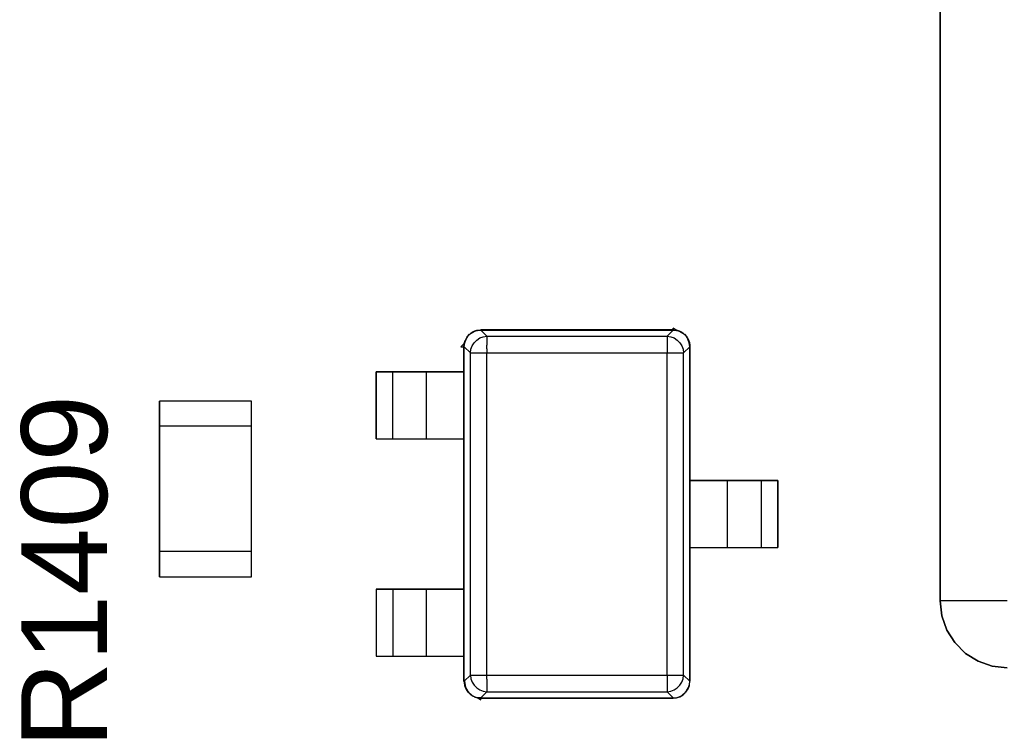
# Model space of a CAD drawing. Header units: inches. Extents: x 0 to 474, y -297 to 0.
# Tile 267 of 303: x 259.89 to 265.77, y -146.29 to -142.01. Entities that reach past the tile are written whole.
import ezdxf

# ---------------------------------------------------------------- set-up
doc = ezdxf.new("R2010")
doc.units = ezdxf.units.IN
doc.header["$MEASUREMENT"] = 0
doc.styles.add('Arial0', font='arial.ttf', dxfattribs={"height": 3.644212})

msp = doc.modelspace()

# ---------------------------------------------------------------- linework, layer by layer
at = {"color": 7, "true_color": 0xffffff}
for p, q in [((265.3898, -131.7798), (265.3898, -145.4798)), ((265.3898, -145.4798), (265.3898, -131.7798)), ((262.5868, -143.8798), (262.5698, -143.8958)), ((262.5698, -143.8958), (262.5868, -143.8798)), ((262.5798, -143.8838), (262.5998, -143.8708)), ((262.5798, -143.8838), (262.5998, -143.8708)), ((262.5798, -143.8838), (262.5998, -143.8708)), ((262.5798, -143.8838), (262.5798, -143.8838)), ((262.5798, -143.8838), (262.5798, -143.8838)), ((262.5798, -143.8838), (262.5798, -143.8838)), ((262.5868, -143.8798), (262.6068, -143.8678)), ((262.5998, -143.8708), (262.5868, -143.8798)), ((262.5998, -143.8708), (262.6188, -143.8628)), ((262.6068, -143.8678), (262.5998, -143.8708)), ((262.6188, -143.8628), (262.6068, -143.8678)), ((262.6068, -143.8678), (262.6258, -143.8628)), ((262.6218, -143.8628), (262.6188, -143.8628)), ((262.6188, -143.8628), (262.6218, -143.8628)), ((262.6218, -143.8628), (262.6448, -143.8598)), ((262.6218, -143.8628), (262.6448, -143.8598)), ((262.6258, -143.8628), (262.6218, -143.8628)), ((262.6448, -143.8608), (262.6258, -143.8628)), ((262.6258, -143.8628), (262.6448, -143.8608)), ((262.6438, -143.8598), (262.6448, -143.8608)), ((262.6438, -143.8598), (262.6448, -143.8598)), ((263.7948, -143.8598), (262.6448, -143.8598)), ((262.6448, -143.8598), (262.6448, -143.8608)), ((262.6448, -143.8598), (262.6448, -143.8598)), ((262.6448, -143.8598), (262.6448, -143.8598)), ((262.6448, -143.8598), (263.7948, -143.8598)), ((262.6448, -143.8608), (262.6818, -143.8978)), ((262.6448, -143.8608), (263.7948, -143.8608)), ((263.7578, -143.8978), (263.7948, -143.8608)), ((263.8118, -143.8598), (263.7948, -143.8488)), ((263.7948, -143.8488), (263.7948, -143.8598)), ((263.7948, -143.8598), (263.7948, -143.8488)), ((263.7948, -143.8488), (263.8118, -143.8598)), ((263.7948, -143.8608), (263.7948, -143.8598)), ((263.7948, -143.8598), (263.7948, -143.8598)), ((263.7948, -143.8598), (263.8178, -143.8628)), ((263.7948, -143.8608), (263.8138, -143.8628)), ((263.7968, -143.8598), (263.8148, -143.8618)), ((263.8148, -143.8618), (263.8118, -143.8598)), ((263.8118, -143.8598), (263.8148, -143.8618)), ((263.8138, -143.8628), (263.8328, -143.8678)), ((263.8178, -143.8628), (263.8148, -143.8618)), ((263.8148, -143.8618), (263.8158, -143.8618)), ((263.8148, -143.8618), (263.8168, -143.8618)), ((263.8208, -143.8628), (263.8178, -143.8628)), ((263.8178, -143.8628), (263.8208, -143.8628)), ((263.8328, -143.8678), (263.8208, -143.8628)), ((263.8208, -143.8628), (263.8398, -143.8708)), ((263.8268, -143.8648), (263.8328, -143.8668)), ((263.8278, -143.8658), (263.8328, -143.8678)), ((263.8328, -143.8668), (263.8338, -143.8678)), ((263.8398, -143.8708), (263.8328, -143.8678)), ((263.8328, -143.8678), (263.8528, -143.8798)), ((263.8328, -143.8678), (263.8358, -143.8688)), ((263.8338, -143.8678), (263.8368, -143.8698)), ((263.8528, -143.8798), (263.8398, -143.8708)), ((263.8398, -143.8708), (263.8598, -143.8838)), ((263.8458, -143.8748), (263.8538, -143.8788)), ((263.8468, -143.8748), (263.8538, -143.8788)), ((263.8698, -143.8958), (263.8528, -143.8798)), ((263.8528, -143.8798), (263.8698, -143.8958)), ((263.8538, -143.8788), (263.8568, -143.8818)), ((263.8538, -143.8788), (263.8568, -143.8818)), ((263.8598, -143.8838), (263.8598, -143.8838)), ((262.5448, -143.9418), (262.5258, -143.9598)), ((262.5258, -143.9598), (262.5448, -143.9418)), ((262.5468, -143.9398), (262.5448, -143.9418)), ((262.5448, -143.9418), (262.5468, -143.9398)), ((262.5458, -143.9598), (262.5488, -143.9368)), ((262.5458, -143.9438), (262.5468, -143.9398)), ((262.5518, -143.9218), (262.5468, -143.9398)), ((262.5468, -143.9398), (262.5518, -143.9218)), ((262.5468, -143.9398), (262.5518, -143.9218)), ((262.5488, -143.9368), (262.5568, -143.9148)), ((262.5518, -143.9218), (262.5528, -143.9208)), ((262.5528, -143.9218), (262.5518, -143.9218)), ((262.5528, -143.9218), (262.5638, -143.9008)), ((262.5528, -143.9218), (262.5638, -143.9008)), ((262.5528, -143.9208), (262.5638, -143.9008)), ((262.5568, -143.9148), (262.5528, -143.9218)), ((262.5528, -143.9218), (262.5528, -143.9218)), ((262.5568, -143.9148), (262.5698, -143.8958)), ((262.5638, -143.9008), (262.5568, -143.9148)), ((262.5638, -143.9008), (262.5778, -143.8858)), ((262.5698, -143.8958), (262.5638, -143.9008)), ((262.5928, -143.9538), (262.6048, -143.9358)), ((262.6048, -143.9358), (262.6208, -143.9198)), ((262.6208, -143.9198), (262.6388, -143.9078)), ((262.6388, -143.9078), (262.6598, -143.9008)), ((262.6598, -143.9008), (262.6818, -143.8978)), ((262.6818, -143.8978), (262.6818, -143.9028)), ((262.6818, -143.8978), (263.7578, -143.8978)), ((262.6818, -143.9028), (262.6818, -143.9138)), ((262.6818, -143.9138), (262.6818, -143.9298)), ((262.6818, -143.9298), (262.6818, -143.9498)), ((263.7578, -143.8978), (263.7578, -143.9028)), ((263.7578, -143.8978), (263.7798, -143.9008)), ((263.7578, -143.9028), (263.7578, -143.9138)), ((263.7578, -143.9138), (263.7578, -143.9298)), ((263.7578, -143.9298), (263.7578, -143.9498)), ((263.7798, -143.9008), (263.8008, -143.9078)), ((263.8008, -143.9078), (263.8188, -143.9198)), ((263.8188, -143.9198), (263.8348, -143.9358)), ((263.8348, -143.9358), (263.8468, -143.9538)), ((263.8618, -143.8858), (263.8758, -143.9008)), ((263.8648, -143.8898), (263.8708, -143.8948)), ((263.8658, -143.8898), (263.8708, -143.8948)), ((263.8758, -143.9008), (263.8698, -143.8958)), ((263.8698, -143.8958), (263.8828, -143.9148)), ((263.8708, -143.8948), (263.8728, -143.8978)), ((263.8708, -143.8948), (263.8728, -143.8978)), ((263.8708, -143.8948), (263.8708, -143.8948)), ((263.8828, -143.9148), (263.8758, -143.9008)), ((263.8758, -143.9008), (263.8868, -143.9218)), ((263.8798, -143.9078), (263.8838, -143.9148)), ((263.8798, -143.9078), (263.8838, -143.9148)), ((263.8908, -143.9368), (263.8828, -143.9148)), ((263.8828, -143.9148), (263.8908, -143.9368)), ((263.8838, -143.9148), (263.8848, -143.9178)), ((263.8838, -143.9148), (263.8858, -143.9188)), ((263.8878, -143.9218), (263.8928, -143.9398)), ((263.8898, -143.9278), (263.8918, -143.9338)), ((263.8908, -143.9338), (263.8918, -143.9368)), ((263.8938, -143.9598), (263.8908, -143.9368)), ((263.8908, -143.9368), (263.8938, -143.9598)), ((263.8918, -143.9338), (263.8918, -143.9368)), ((263.8918, -143.9368), (263.8918, -143.9368)), ((263.8918, -143.9368), (263.8928, -143.9378)), ((263.8928, -143.9398), (263.8938, -143.9438)), ((262.5258, -143.9598), (262.5448, -143.9598)), ((262.5258, -143.9598), (262.5448, -143.9598)), ((262.5448, -143.9598), (262.5458, -143.9438)), ((262.5448, -143.9598), (262.5448, -144.1098)), ((262.5448, -143.9598), (262.5458, -143.9598)), ((262.5448, -143.9598), (262.5448, -143.9598)), ((262.5448, -145.9598), (262.5448, -143.9598)), ((262.5458, -143.9598), (262.5828, -143.9968)), ((262.5458, -145.9598), (262.5458, -143.9598)), ((262.5828, -143.9968), (262.5858, -143.9748)), ((262.5828, -143.9968), (262.5878, -143.9968)), ((262.5828, -145.9228), (262.5828, -143.9968)), ((262.5858, -143.9748), (262.5928, -143.9538)), ((262.5878, -143.9968), (262.5988, -143.9968)), ((262.5988, -143.9968), (262.6148, -143.9968)), ((262.6148, -143.9968), (262.6348, -143.9968)), ((262.6348, -143.9968), (262.6578, -143.9968)), ((262.6578, -143.9968), (262.6818, -143.9968)), ((262.6818, -143.9728), (262.6818, -143.9498)), ((262.6818, -143.9728), (262.6818, -143.9968)), ((262.6818, -143.9968), (263.7578, -143.9968)), ((262.6818, -145.9228), (262.6818, -143.9968)), ((263.7578, -143.9498), (263.7578, -143.9728)), ((263.7578, -143.9728), (263.7578, -143.9968)), ((263.7578, -145.9228), (263.7578, -143.9968)), ((263.7578, -143.9968), (263.7818, -143.9968)), ((263.7818, -143.9968), (263.8048, -143.9968)), ((263.8048, -143.9968), (263.8248, -143.9968)), ((263.8248, -143.9968), (263.8408, -143.9968)), ((263.8408, -143.9968), (263.8518, -143.9968)), ((263.8468, -143.9538), (263.8538, -143.9748)), ((263.8518, -143.9968), (263.8568, -143.9968)), ((263.8538, -143.9748), (263.8568, -143.9968)), ((263.8568, -143.9968), (263.8938, -143.9598)), ((263.8568, -145.9228), (263.8568, -143.9968)), ((263.8938, -143.9438), (263.8948, -143.9598)), ((263.8948, -143.9598), (263.8938, -143.9598)), ((263.8938, -143.9598), (263.8948, -143.9598)), ((263.8938, -145.9598), (263.8938, -143.9598)), ((263.8948, -143.9588), (263.8948, -143.9598)), ((263.8948, -144.7598), (263.8948, -143.9598)), ((263.8948, -143.9598), (263.8948, -143.9598)), ((263.8948, -143.9598), (263.8948, -143.9598)), ((263.8948, -143.9598), (263.8948, -143.9598)), ((263.8948, -143.9598), (263.8948, -143.9598)), ((263.8948, -143.9598), (263.8948, -144.7598)), ((262.0198, -144.1098), (262.0198, -144.5098)), ((262.1198, -144.1098), (262.0198, -144.1098)), ((262.0198, -144.5098), (262.0198, -144.1098)), ((262.0198, -144.1098), (262.0418, -144.1098)), ((262.0418, -144.1098), (262.0628, -144.1098)), ((262.0628, -144.1098), (262.0818, -144.1098)), ((262.0818, -144.1098), (262.0978, -144.1098)), ((262.0978, -144.1098), (262.1098, -144.1098)), ((262.1098, -144.1098), (262.1168, -144.1098)), ((262.1168, -144.1098), (262.1198, -144.1098)), ((262.3198, -144.1098), (262.1198, -144.1098)), ((262.1198, -144.5098), (262.1198, -144.1098)), ((262.1198, -144.1098), (262.1248, -144.1098)), ((262.1248, -144.1098), (262.1398, -144.1098)), ((262.1398, -144.1098), (262.1638, -144.1098)), ((262.1638, -144.1098), (262.1948, -144.1098)), ((262.1948, -144.1098), (262.2328, -144.1098)), ((262.2328, -144.1098), (262.2748, -144.1098)), ((262.2748, -144.1098), (262.3198, -144.1098)), ((262.5448, -144.1098), (262.3198, -144.1098)), ((262.3198, -144.1098), (262.5448, -144.1098)), ((262.3198, -144.5098), (262.3198, -144.1098)), ((262.5448, -144.5098), (262.5448, -144.1098)), ((261.2748, -144.2848), (260.7248, -144.2848)), ((260.7248, -144.2848), (260.7248, -144.4348)), ((260.7248, -144.4348), (260.7248, -144.2848)), ((261.2748, -144.2848), (260.7248, -144.2848)), ((261.2748, -144.4348), (261.2748, -144.2848)), ((261.2748, -144.4348), (261.2748, -144.2848)), ((260.7248, -144.4348), (260.7248, -145.1848)), ((260.7248, -145.1848), (260.7248, -144.4348)), ((261.2748, -144.4348), (260.7248, -144.4348)), ((260.7248, -145.1848), (260.7248, -144.4348)), ((261.2748, -144.4348), (260.7248, -144.4348)), ((261.2748, -145.1848), (261.2748, -144.4348)), ((261.2748, -145.1848), (261.2748, -144.4348)), ((261.2748, -145.1848), (261.2748, -144.4348)), ((262.0198, -144.5098), (262.1198, -144.5098)), ((262.0198, -144.5098), (262.0418, -144.5098)), ((262.0418, -144.5098), (262.0628, -144.5098)), ((262.0628, -144.5098), (262.0818, -144.5098)), ((262.0818, -144.5098), (262.0978, -144.5098)), ((262.0978, -144.5098), (262.1098, -144.5098)), ((262.1098, -144.5098), (262.1168, -144.5098)), ((262.1168, -144.5098), (262.1198, -144.5098)), ((262.1198, -144.5098), (262.3198, -144.5098)), ((262.1198, -144.5098), (262.1248, -144.5098)), ((262.1248, -144.5098), (262.1398, -144.5098)), ((262.1398, -144.5098), (262.1638, -144.5098)), ((262.1638, -144.5098), (262.1948, -144.5098)), ((262.1948, -144.5098), (262.2328, -144.5098)), ((262.2328, -144.5098), (262.2748, -144.5098)), ((262.2748, -144.5098), (262.3198, -144.5098)), ((262.3198, -144.5098), (262.5448, -144.5098)), ((262.3198, -144.5098), (262.5448, -144.5098)), ((262.5448, -144.5098), (262.5448, -145.4098)), ((264.1198, -144.7598), (263.8948, -144.7598)), ((263.8948, -144.7598), (264.1198, -144.7598)), ((263.8948, -144.7598), (263.8948, -145.1598)), ((264.3198, -144.7598), (264.1198, -144.7598)), ((264.1198, -144.7598), (264.1648, -144.7598)), ((264.1198, -145.1598), (264.1198, -144.7598)), ((264.1648, -144.7598), (264.2068, -144.7598)), ((264.2068, -144.7598), (264.2448, -144.7598)), ((264.2448, -144.7598), (264.2758, -144.7598)), ((264.2758, -144.7598), (264.2998, -144.7598)), ((264.2998, -144.7598), (264.3148, -144.7598)), ((264.3148, -144.7598), (264.3198, -144.7598)), ((264.4198, -144.7598), (264.3198, -144.7598)), ((264.3198, -144.7598), (264.3228, -144.7598)), ((264.3198, -144.7598), (264.3198, -145.1598)), ((264.3228, -144.7598), (264.3298, -144.7598)), ((264.3298, -144.7598), (264.3418, -144.7598)), ((264.3418, -144.7598), (264.3578, -144.7598)), ((264.3578, -144.7598), (264.3768, -144.7598)), ((264.3768, -144.7598), (264.3978, -144.7598)), ((264.3978, -144.7598), (264.4198, -144.7598)), ((264.4198, -145.1598), (264.4198, -144.7598)), ((264.4198, -144.7598), (264.4198, -145.1598)), ((263.8948, -145.9598), (263.8948, -145.1598)), ((263.8948, -145.1598), (264.1198, -145.1598)), ((263.8948, -145.1598), (264.1198, -145.1598)), ((263.8948, -145.1598), (263.8948, -145.9598)), ((264.1198, -145.1598), (264.3198, -145.1598)), ((264.1198, -145.1598), (264.1648, -145.1598)), ((264.1648, -145.1598), (264.2068, -145.1598)), ((264.2068, -145.1598), (264.2448, -145.1598)), ((264.2448, -145.1598), (264.2758, -145.1598)), ((264.2758, -145.1598), (264.2998, -145.1598)), ((264.2998, -145.1598), (264.3148, -145.1598)), ((264.3148, -145.1598), (264.3198, -145.1598)), ((264.3198, -145.1598), (264.4198, -145.1598)), ((264.3198, -145.1598), (264.3228, -145.1598)), ((264.3228, -145.1598), (264.3298, -145.1598)), ((264.3298, -145.1598), (264.3418, -145.1598)), ((264.3418, -145.1598), (264.3578, -145.1598)), ((264.3578, -145.1598), (264.3768, -145.1598)), ((264.3768, -145.1598), (264.3978, -145.1598)), ((264.3978, -145.1598), (264.4198, -145.1598)), ((260.7248, -145.1848), (260.7248, -145.3348)), ((260.7248, -145.3348), (260.7248, -145.1848)), ((261.2748, -145.1848), (260.7248, -145.1848)), ((261.2748, -145.1848), (260.7248, -145.1848)), ((261.2748, -145.3348), (261.2748, -145.1848)), ((261.2748, -145.3348), (261.2748, -145.1848)), ((260.7248, -145.3348), (261.2748, -145.3348)), ((260.7248, -145.3348), (261.2748, -145.3348)), ((262.1198, -145.4098), (262.0198, -145.4098)), ((262.0198, -145.4098), (262.0198, -145.8098)), ((262.0198, -145.4098), (262.0198, -145.8098)), ((262.0198, -145.4098), (262.0418, -145.4098)), ((262.0418, -145.4098), (262.0628, -145.4098)), ((262.0628, -145.4098), (262.0818, -145.4098)), ((262.0818, -145.4098), (262.0978, -145.4098)), ((262.0978, -145.4098), (262.1098, -145.4098)), ((262.1098, -145.4098), (262.1168, -145.4098)), ((262.1168, -145.4098), (262.1198, -145.4098)), ((262.3198, -145.4098), (262.1198, -145.4098)), ((262.1198, -145.4098), (262.1198, -145.8098)), ((262.1198, -145.4098), (262.1248, -145.4098)), ((262.1248, -145.4098), (262.1398, -145.4098)), ((262.1398, -145.4098), (262.1638, -145.4098)), ((262.1638, -145.4098), (262.1948, -145.4098)), ((262.1948, -145.4098), (262.2328, -145.4098)), ((262.2328, -145.4098), (262.2748, -145.4098)), ((262.2748, -145.4098), (262.3198, -145.4098)), ((262.5448, -145.4098), (262.3198, -145.4098)), ((262.3198, -145.4098), (262.5448, -145.4098)), ((262.3198, -145.8098), (262.3198, -145.4098)), ((262.5448, -145.8098), (262.5448, -145.4098)), ((265.3898, -145.4798), (265.3998, -145.5688)), ((265.3998, -145.5688), (265.3898, -145.4798)), ((265.3998, -145.4798), (265.3898, -145.4798)), ((265.4298, -145.4798), (265.3998, -145.4798)), ((265.4768, -145.4798), (265.4298, -145.4798)), ((265.5408, -145.4798), (265.4768, -145.4798)), ((265.6158, -145.4798), (265.5408, -145.4798)), ((265.7008, -145.4798), (265.6158, -145.4798)), ((265.7898, -145.4798), (265.7008, -145.4798)), ((265.3998, -145.5688), (265.4298, -145.6538)), ((265.4298, -145.6538), (265.3998, -145.5688)), ((265.4298, -145.6538), (265.4768, -145.7288)), ((265.4768, -145.7288), (265.4298, -145.6538)), ((265.4768, -145.7288), (265.5408, -145.7928)), ((265.5408, -145.7928), (265.4768, -145.7288)), ((262.0198, -145.8098), (262.1198, -145.8098)), ((262.0198, -145.8098), (262.0418, -145.8098)), ((262.0418, -145.8098), (262.0628, -145.8098)), ((262.0628, -145.8098), (262.0818, -145.8098)), ((262.0818, -145.8098), (262.0978, -145.8098)), ((262.0978, -145.8098), (262.1098, -145.8098)), ((262.1098, -145.8098), (262.1168, -145.8098)), ((262.1168, -145.8098), (262.1198, -145.8098)), ((262.1198, -145.8098), (262.3198, -145.8098)), ((262.1198, -145.8098), (262.1248, -145.8098)), ((262.1248, -145.8098), (262.1398, -145.8098)), ((262.1398, -145.8098), (262.1638, -145.8098)), ((262.1638, -145.8098), (262.1948, -145.8098)), ((262.1948, -145.8098), (262.2328, -145.8098)), ((262.2328, -145.8098), (262.2748, -145.8098)), ((262.2748, -145.8098), (262.3198, -145.8098)), ((262.3198, -145.8098), (262.5448, -145.8098)), ((262.3198, -145.8098), (262.5448, -145.8098)), ((262.5448, -145.8098), (262.5448, -145.9598)), ((265.5408, -145.7928), (265.6158, -145.8398)), ((265.6158, -145.8398), (265.5408, -145.7928)), ((265.6158, -145.8398), (265.7008, -145.8698)), ((265.7008, -145.8698), (265.6158, -145.8398)), ((265.7008, -145.8698), (265.7898, -145.8798)), ((265.7898, -145.8798), (265.7008, -145.8698)), ((262.5458, -145.9598), (262.5828, -145.9228)), ((262.5828, -145.9228), (262.5878, -145.9228)), ((262.5828, -145.9228), (262.5858, -145.9448)), ((262.5878, -145.9228), (262.5988, -145.9228)), ((262.5988, -145.9228), (262.6148, -145.9228)), ((262.6148, -145.9228), (262.6348, -145.9228)), ((262.6348, -145.9228), (262.6578, -145.9228)), ((262.6578, -145.9228), (262.6818, -145.9228)), ((262.6818, -145.9468), (262.6818, -145.9228)), ((262.6818, -145.9228), (263.7578, -145.9228)), ((263.7578, -145.9228), (263.7818, -145.9228)), ((263.7578, -145.9228), (263.7578, -145.9468)), ((263.7818, -145.9228), (263.8048, -145.9228)), ((263.8048, -145.9228), (263.8248, -145.9228)), ((263.8248, -145.9228), (263.8408, -145.9228)), ((263.8408, -145.9228), (263.8518, -145.9228)), ((263.8518, -145.9228), (263.8568, -145.9228)), ((263.8538, -145.9448), (263.8568, -145.9228)), ((263.8568, -145.9228), (263.8938, -145.9598)), ((262.5448, -145.9598), (262.5458, -145.9598)), ((262.5448, -145.9598), (262.5448, -145.9598)), ((262.5448, -145.9598), (262.5478, -145.9828)), ((262.5448, -145.9598), (262.5448, -145.9598)), ((262.5448, -145.9598), (262.5458, -145.9598)), ((262.5448, -145.9598), (262.5478, -145.9828)), ((262.5458, -145.9598), (262.5478, -145.9828)), ((262.5458, -145.9598), (262.5478, -145.9598)), ((262.5478, -145.9598), (262.5528, -145.9978)), ((262.5478, -145.9828), (262.5478, -145.9858)), ((262.5478, -145.9828), (262.5478, -145.9858)), ((262.5478, -145.9858), (262.5528, -145.9978)), ((262.5478, -145.9858), (262.5558, -146.0048)), ((262.5528, -145.9978), (262.5558, -146.0048)), ((262.5528, -145.9978), (262.5648, -146.0178)), ((262.5858, -145.9448), (262.5928, -145.9658)), ((262.5928, -145.9658), (262.6048, -145.9838)), ((262.6048, -145.9838), (262.6208, -145.9998)), ((262.6208, -145.9998), (262.6388, -146.0118)), ((262.6818, -145.9468), (262.6818, -145.9698)), ((262.6818, -145.9698), (262.6818, -145.9898)), ((262.6818, -145.9898), (262.6818, -146.0058)), ((263.7578, -145.9468), (263.7578, -145.9698)), ((263.7578, -145.9698), (263.7578, -145.9898)), ((263.7578, -145.9898), (263.7578, -146.0058)), ((263.8008, -146.0118), (263.8188, -145.9998)), ((263.8188, -145.9998), (263.8348, -145.9838)), ((263.8348, -145.9838), (263.8468, -145.9658)), ((263.8468, -145.9658), (263.8538, -145.9448)), ((263.8748, -146.0178), (263.8868, -145.9978)), ((263.8838, -146.0048), (263.8918, -145.9858)), ((263.8838, -146.0048), (263.8868, -145.9978)), ((263.8868, -145.9978), (263.8918, -145.9788)), ((263.8868, -145.9978), (263.8918, -145.9858)), ((263.8918, -145.9788), (263.8938, -145.9598)), ((263.8918, -145.9788), (263.8938, -145.9598)), ((263.8918, -145.9828), (263.8948, -145.9598)), ((263.8918, -145.9828), (263.8918, -145.9788)), ((263.8918, -145.9858), (263.8918, -145.9828)), ((263.8918, -145.9858), (263.8918, -145.9828)), ((263.8938, -145.9598), (263.8948, -145.9598)), ((263.8938, -145.9598), (263.8948, -145.9598)), ((263.8948, -145.9598), (263.8948, -145.9598)), ((262.5558, -146.0048), (262.5648, -146.0178)), ((262.5558, -146.0048), (262.5678, -146.0238)), ((262.5648, -146.0178), (262.5808, -146.0348)), ((262.5648, -146.0178), (262.5808, -146.0348)), ((262.5688, -146.0248), (262.5858, -146.0408)), ((262.5688, -146.0248), (262.5858, -146.0408)), ((262.5688, -146.0248), (262.5688, -146.0248)), ((262.5808, -146.0348), (262.5858, -146.0408)), ((262.5808, -146.0348), (262.5998, -146.0478)), ((262.5858, -146.0408), (262.5998, -146.0478)), ((262.5858, -146.0408), (262.6048, -146.0508)), ((262.5998, -146.0478), (262.6218, -146.0558)), ((262.5998, -146.0478), (262.6218, -146.0558)), ((262.6058, -146.0518), (262.6068, -146.0528)), ((262.6058, -146.0518), (262.6248, -146.0578)), ((262.6068, -146.0528), (262.6248, -146.0578)), ((262.6218, -146.0558), (262.6448, -146.0588)), ((262.6218, -146.0558), (262.6448, -146.0588)), ((262.6288, -146.0588), (262.6248, -146.0578)), ((262.6248, -146.0578), (262.6278, -146.0598)), ((262.6248, -146.0578), (262.6278, -146.0598)), ((262.6248, -146.0578), (262.6288, -146.0588)), ((262.6278, -146.0598), (262.6448, -146.0708)), ((262.6278, -146.0598), (262.6448, -146.0708)), ((262.6448, -146.0588), (262.6288, -146.0588)), ((262.6288, -146.0588), (262.6448, -146.0598)), ((262.6388, -146.0118), (262.6598, -146.0188)), ((262.6448, -146.0588), (262.6818, -146.0218)), ((262.6448, -146.0588), (262.6448, -146.0598)), ((262.6448, -146.0588), (263.7948, -146.0588)), ((262.6448, -146.0708), (262.6448, -146.0598)), ((262.6448, -146.0598), (263.7948, -146.0598)), ((262.6448, -146.0598), (262.6448, -146.0598)), ((262.6448, -146.0708), (262.6448, -146.0598)), ((262.6448, -146.0598), (263.7948, -146.0598)), ((262.6598, -146.0188), (262.6818, -146.0218)), ((262.6818, -146.0058), (262.6818, -146.0168)), ((262.6818, -146.0168), (262.6818, -146.0218)), ((262.6818, -146.0218), (263.7578, -146.0218)), ((263.7578, -146.0058), (263.7578, -146.0168)), ((263.7578, -146.0168), (263.7578, -146.0218)), ((263.7578, -146.0218), (263.7798, -146.0188)), ((263.7578, -146.0218), (263.7948, -146.0588)), ((263.7798, -146.0188), (263.8008, -146.0118)), ((263.7948, -146.0588), (263.8178, -146.0558)), ((263.7948, -146.0598), (263.7948, -146.0588)), ((263.7948, -146.0588), (263.8108, -146.0588)), ((263.7948, -146.0588), (263.7948, -146.0598)), ((263.7948, -146.0598), (263.8108, -146.0588)), ((263.7948, -146.0598), (263.8108, -146.0588)), ((263.7948, -146.0598), (263.7948, -146.0598)), ((263.7948, -146.0598), (263.7948, -146.0598)), ((263.7948, -146.0598), (263.7948, -146.0598)), ((263.8108, -146.0588), (263.8148, -146.0578)), ((263.8108, -146.0588), (263.8148, -146.0578)), ((263.8108, -146.0588), (263.8108, -146.0588)), ((263.8148, -146.0578), (263.8328, -146.0518)), ((263.8148, -146.0578), (263.8328, -146.0528)), ((263.8178, -146.0558), (263.8398, -146.0478)), ((263.8328, -146.0518), (263.8538, -146.0408)), ((263.8328, -146.0518), (263.8538, -146.0408)), ((263.8328, -146.0518), (263.8398, -146.0478)), ((263.8328, -146.0518), (263.8328, -146.0518)), ((263.8328, -146.0528), (263.8338, -146.0518)), ((263.8338, -146.0518), (263.8538, -146.0408)), ((263.8398, -146.0478), (263.8588, -146.0348)), ((263.8398, -146.0478), (263.8538, -146.0408)), ((263.8538, -146.0408), (263.8688, -146.0268)), ((263.8538, -146.0408), (263.8588, -146.0348)), ((263.8588, -146.0348), (263.8748, -146.0178)), ((263.8588, -146.0348), (263.8748, -146.0178)), ((263.8708, -146.0248), (263.8838, -146.0048)), ((263.8708, -146.0248), (263.8838, -146.0048)), ((263.8708, -146.0248), (263.8838, -146.0048)), ((263.8708, -146.0248), (263.8708, -146.0248)), ((263.8708, -146.0248), (263.8708, -146.0248)), ((263.8708, -146.0248), (263.8708, -146.0248)), ((263.8748, -146.0178), (263.8838, -146.0048))]:
    msp.add_line(p, q, dxfattribs=at)
at = {"color": 18, "true_color": 0x000000}
for p, q in [((265.3898, -131.7798), (265.3898, -145.4798)), ((265.3898, -145.4798), (265.3898, -131.7798)), ((262.5868, -143.8798), (262.5698, -143.8958)), ((262.5698, -143.8958), (262.5868, -143.8798)), ((262.5798, -143.8838), (262.5998, -143.8708)), ((262.5798, -143.8838), (262.5998, -143.8708)), ((262.5798, -143.8838), (262.5998, -143.8708)), ((262.5798, -143.8838), (262.5798, -143.8838)), ((262.5798, -143.8838), (262.5798, -143.8838)), ((262.5798, -143.8838), (262.5798, -143.8838)), ((262.5868, -143.8798), (262.6068, -143.8678)), ((262.5998, -143.8708), (262.5868, -143.8798)), ((262.5998, -143.8708), (262.6188, -143.8628)), ((262.6068, -143.8678), (262.5998, -143.8708)), ((262.6188, -143.8628), (262.6068, -143.8678)), ((262.6068, -143.8678), (262.6258, -143.8628)), ((262.6218, -143.8628), (262.6188, -143.8628)), ((262.6188, -143.8628), (262.6218, -143.8628)), ((262.6218, -143.8628), (262.6448, -143.8598)), ((262.6218, -143.8628), (262.6448, -143.8598)), ((262.6258, -143.8628), (262.6218, -143.8628)), ((262.6448, -143.8608), (262.6258, -143.8628)), ((262.6258, -143.8628), (262.6448, -143.8608)), ((262.6438, -143.8598), (262.6448, -143.8608)), ((262.6438, -143.8598), (262.6448, -143.8598)), ((263.7948, -143.8598), (262.6448, -143.8598)), ((262.6448, -143.8598), (262.6448, -143.8608)), ((262.6448, -143.8598), (262.6448, -143.8598)), ((262.6448, -143.8598), (262.6448, -143.8598)), ((262.6448, -143.8598), (263.7948, -143.8598)), ((262.6448, -143.8608), (262.6818, -143.8978)), ((262.6448, -143.8608), (263.7948, -143.8608)), ((263.7578, -143.8978), (263.7948, -143.8608)), ((263.8118, -143.8598), (263.7948, -143.8488)), ((263.7948, -143.8488), (263.7948, -143.8598)), ((263.7948, -143.8598), (263.7948, -143.8488)), ((263.7948, -143.8488), (263.8118, -143.8598)), ((263.7948, -143.8608), (263.7948, -143.8598)), ((263.7948, -143.8598), (263.7948, -143.8598)), ((263.7948, -143.8598), (263.8178, -143.8628)), ((263.7948, -143.8608), (263.8138, -143.8628)), ((263.7968, -143.8598), (263.8148, -143.8618)), ((263.8148, -143.8618), (263.8118, -143.8598)), ((263.8118, -143.8598), (263.8148, -143.8618)), ((263.8138, -143.8628), (263.8328, -143.8678)), ((263.8178, -143.8628), (263.8148, -143.8618)), ((263.8148, -143.8618), (263.8158, -143.8618)), ((263.8148, -143.8618), (263.8168, -143.8618)), ((263.8208, -143.8628), (263.8178, -143.8628)), ((263.8178, -143.8628), (263.8208, -143.8628)), ((263.8328, -143.8678), (263.8208, -143.8628)), ((263.8208, -143.8628), (263.8398, -143.8708)), ((263.8268, -143.8648), (263.8328, -143.8668)), ((263.8278, -143.8658), (263.8328, -143.8678)), ((263.8328, -143.8668), (263.8338, -143.8678)), ((263.8398, -143.8708), (263.8328, -143.8678)), ((263.8328, -143.8678), (263.8528, -143.8798)), ((263.8328, -143.8678), (263.8358, -143.8688)), ((263.8338, -143.8678), (263.8368, -143.8698)), ((263.8528, -143.8798), (263.8398, -143.8708)), ((263.8398, -143.8708), (263.8598, -143.8838)), ((263.8458, -143.8748), (263.8538, -143.8788)), ((263.8468, -143.8748), (263.8538, -143.8788)), ((263.8698, -143.8958), (263.8528, -143.8798)), ((263.8528, -143.8798), (263.8698, -143.8958)), ((263.8538, -143.8788), (263.8568, -143.8818)), ((263.8538, -143.8788), (263.8568, -143.8818)), ((263.8598, -143.8838), (263.8598, -143.8838)), ((262.5448, -143.9418), (262.5258, -143.9598)), ((262.5258, -143.9598), (262.5448, -143.9418)), ((262.5468, -143.9398), (262.5448, -143.9418)), ((262.5448, -143.9418), (262.5468, -143.9398)), ((262.5458, -143.9598), (262.5488, -143.9368)), ((262.5458, -143.9438), (262.5468, -143.9398)), ((262.5518, -143.9218), (262.5468, -143.9398)), ((262.5468, -143.9398), (262.5518, -143.9218)), ((262.5468, -143.9398), (262.5518, -143.9218)), ((262.5488, -143.9368), (262.5568, -143.9148)), ((262.5518, -143.9218), (262.5528, -143.9208)), ((262.5528, -143.9218), (262.5518, -143.9218)), ((262.5528, -143.9218), (262.5638, -143.9008)), ((262.5528, -143.9218), (262.5638, -143.9008)), ((262.5528, -143.9208), (262.5638, -143.9008)), ((262.5568, -143.9148), (262.5528, -143.9218)), ((262.5528, -143.9218), (262.5528, -143.9218)), ((262.5568, -143.9148), (262.5698, -143.8958)), ((262.5638, -143.9008), (262.5568, -143.9148)), ((262.5638, -143.9008), (262.5778, -143.8858)), ((262.5698, -143.8958), (262.5638, -143.9008)), ((262.5928, -143.9538), (262.6048, -143.9358)), ((262.6048, -143.9358), (262.6208, -143.9198)), ((262.6208, -143.9198), (262.6388, -143.9078)), ((262.6388, -143.9078), (262.6598, -143.9008)), ((262.6598, -143.9008), (262.6818, -143.8978)), ((262.6818, -143.8978), (262.6818, -143.9028)), ((262.6818, -143.8978), (263.7578, -143.8978)), ((262.6818, -143.9028), (262.6818, -143.9138)), ((262.6818, -143.9138), (262.6818, -143.9298)), ((262.6818, -143.9298), (262.6818, -143.9498)), ((263.7578, -143.8978), (263.7578, -143.9028)), ((263.7578, -143.8978), (263.7798, -143.9008)), ((263.7578, -143.9028), (263.7578, -143.9138)), ((263.7578, -143.9138), (263.7578, -143.9298)), ((263.7578, -143.9298), (263.7578, -143.9498)), ((263.7798, -143.9008), (263.8008, -143.9078)), ((263.8008, -143.9078), (263.8188, -143.9198)), ((263.8188, -143.9198), (263.8348, -143.9358)), ((263.8348, -143.9358), (263.8468, -143.9538)), ((263.8618, -143.8858), (263.8758, -143.9008)), ((263.8648, -143.8898), (263.8708, -143.8948)), ((263.8658, -143.8898), (263.8708, -143.8948)), ((263.8758, -143.9008), (263.8698, -143.8958)), ((263.8698, -143.8958), (263.8828, -143.9148)), ((263.8708, -143.8948), (263.8728, -143.8978)), ((263.8708, -143.8948), (263.8728, -143.8978)), ((263.8708, -143.8948), (263.8708, -143.8948)), ((263.8828, -143.9148), (263.8758, -143.9008)), ((263.8758, -143.9008), (263.8868, -143.9218)), ((263.8798, -143.9078), (263.8838, -143.9148)), ((263.8798, -143.9078), (263.8838, -143.9148)), ((263.8908, -143.9368), (263.8828, -143.9148)), ((263.8828, -143.9148), (263.8908, -143.9368)), ((263.8838, -143.9148), (263.8848, -143.9178)), ((263.8838, -143.9148), (263.8858, -143.9188)), ((263.8878, -143.9218), (263.8928, -143.9398)), ((263.8898, -143.9278), (263.8918, -143.9338)), ((263.8908, -143.9338), (263.8918, -143.9368)), ((263.8938, -143.9598), (263.8908, -143.9368)), ((263.8908, -143.9368), (263.8938, -143.9598)), ((263.8918, -143.9338), (263.8918, -143.9368)), ((263.8918, -143.9368), (263.8918, -143.9368)), ((263.8918, -143.9368), (263.8928, -143.9378)), ((263.8928, -143.9398), (263.8938, -143.9438)), ((262.5258, -143.9598), (262.5448, -143.9598)), ((262.5258, -143.9598), (262.5448, -143.9598)), ((262.5448, -143.9598), (262.5458, -143.9438)), ((262.5448, -143.9598), (262.5448, -144.1098)), ((262.5448, -143.9598), (262.5458, -143.9598)), ((262.5448, -143.9598), (262.5448, -143.9598)), ((262.5448, -145.9598), (262.5448, -143.9598)), ((262.5458, -143.9598), (262.5828, -143.9968)), ((262.5458, -145.9598), (262.5458, -143.9598)), ((262.5828, -143.9968), (262.5858, -143.9748)), ((262.5828, -143.9968), (262.5878, -143.9968)), ((262.5828, -145.9228), (262.5828, -143.9968)), ((262.5858, -143.9748), (262.5928, -143.9538)), ((262.5878, -143.9968), (262.5988, -143.9968)), ((262.5988, -143.9968), (262.6148, -143.9968)), ((262.6148, -143.9968), (262.6348, -143.9968)), ((262.6348, -143.9968), (262.6578, -143.9968)), ((262.6578, -143.9968), (262.6818, -143.9968)), ((262.6818, -143.9728), (262.6818, -143.9498)), ((262.6818, -143.9728), (262.6818, -143.9968)), ((262.6818, -143.9968), (263.7578, -143.9968)), ((262.6818, -145.9228), (262.6818, -143.9968)), ((263.7578, -143.9498), (263.7578, -143.9728)), ((263.7578, -143.9728), (263.7578, -143.9968)), ((263.7578, -145.9228), (263.7578, -143.9968)), ((263.7578, -143.9968), (263.7818, -143.9968)), ((263.7818, -143.9968), (263.8048, -143.9968)), ((263.8048, -143.9968), (263.8248, -143.9968)), ((263.8248, -143.9968), (263.8408, -143.9968)), ((263.8408, -143.9968), (263.8518, -143.9968)), ((263.8468, -143.9538), (263.8538, -143.9748)), ((263.8518, -143.9968), (263.8568, -143.9968)), ((263.8538, -143.9748), (263.8568, -143.9968)), ((263.8568, -143.9968), (263.8938, -143.9598)), ((263.8568, -145.9228), (263.8568, -143.9968)), ((263.8938, -143.9438), (263.8948, -143.9598)), ((263.8948, -143.9598), (263.8938, -143.9598)), ((263.8938, -143.9598), (263.8948, -143.9598)), ((263.8938, -145.9598), (263.8938, -143.9598)), ((263.8948, -143.9588), (263.8948, -143.9598)), ((263.8948, -144.7598), (263.8948, -143.9598)), ((263.8948, -143.9598), (263.8948, -143.9598)), ((263.8948, -143.9598), (263.8948, -143.9598)), ((263.8948, -143.9598), (263.8948, -143.9598)), ((263.8948, -143.9598), (263.8948, -143.9598)), ((263.8948, -143.9598), (263.8948, -144.7598)), ((262.0198, -144.1098), (262.0198, -144.5098)), ((262.1198, -144.1098), (262.0198, -144.1098)), ((262.0198, -144.5098), (262.0198, -144.1098)), ((262.0198, -144.1098), (262.0418, -144.1098)), ((262.0418, -144.1098), (262.0628, -144.1098)), ((262.0628, -144.1098), (262.0818, -144.1098)), ((262.0818, -144.1098), (262.0978, -144.1098)), ((262.0978, -144.1098), (262.1098, -144.1098)), ((262.1098, -144.1098), (262.1168, -144.1098)), ((262.1168, -144.1098), (262.1198, -144.1098)), ((262.3198, -144.1098), (262.1198, -144.1098)), ((262.1198, -144.5098), (262.1198, -144.1098)), ((262.1198, -144.1098), (262.1248, -144.1098)), ((262.1248, -144.1098), (262.1398, -144.1098)), ((262.1398, -144.1098), (262.1638, -144.1098)), ((262.1638, -144.1098), (262.1948, -144.1098)), ((262.1948, -144.1098), (262.2328, -144.1098)), ((262.2328, -144.1098), (262.2748, -144.1098)), ((262.2748, -144.1098), (262.3198, -144.1098)), ((262.5448, -144.1098), (262.3198, -144.1098)), ((262.3198, -144.1098), (262.5448, -144.1098)), ((262.3198, -144.5098), (262.3198, -144.1098)), ((262.5448, -144.5098), (262.5448, -144.1098)), ((261.2748, -144.2848), (260.7248, -144.2848)), ((260.7248, -144.2848), (260.7248, -144.4348)), ((260.7248, -144.4348), (260.7248, -144.2848)), ((261.2748, -144.2848), (260.7248, -144.2848)), ((261.2748, -144.4348), (261.2748, -144.2848)), ((261.2748, -144.4348), (261.2748, -144.2848)), ((260.7248, -144.4348), (260.7248, -145.1848)), ((260.7248, -145.1848), (260.7248, -144.4348)), ((261.2748, -144.4348), (260.7248, -144.4348)), ((260.7248, -145.1848), (260.7248, -144.4348)), ((261.2748, -144.4348), (260.7248, -144.4348)), ((261.2748, -145.1848), (261.2748, -144.4348)), ((261.2748, -145.1848), (261.2748, -144.4348)), ((261.2748, -145.1848), (261.2748, -144.4348)), ((262.0198, -144.5098), (262.1198, -144.5098)), ((262.0198, -144.5098), (262.0418, -144.5098)), ((262.0418, -144.5098), (262.0628, -144.5098)), ((262.0628, -144.5098), (262.0818, -144.5098)), ((262.0818, -144.5098), (262.0978, -144.5098)), ((262.0978, -144.5098), (262.1098, -144.5098)), ((262.1098, -144.5098), (262.1168, -144.5098)), ((262.1168, -144.5098), (262.1198, -144.5098)), ((262.1198, -144.5098), (262.3198, -144.5098)), ((262.1198, -144.5098), (262.1248, -144.5098)), ((262.1248, -144.5098), (262.1398, -144.5098)), ((262.1398, -144.5098), (262.1638, -144.5098)), ((262.1638, -144.5098), (262.1948, -144.5098)), ((262.1948, -144.5098), (262.2328, -144.5098)), ((262.2328, -144.5098), (262.2748, -144.5098)), ((262.2748, -144.5098), (262.3198, -144.5098)), ((262.3198, -144.5098), (262.5448, -144.5098)), ((262.3198, -144.5098), (262.5448, -144.5098)), ((262.5448, -144.5098), (262.5448, -145.4098)), ((264.1198, -144.7598), (263.8948, -144.7598)), ((263.8948, -144.7598), (264.1198, -144.7598)), ((263.8948, -144.7598), (263.8948, -145.1598)), ((264.3198, -144.7598), (264.1198, -144.7598)), ((264.1198, -144.7598), (264.1648, -144.7598)), ((264.1198, -145.1598), (264.1198, -144.7598)), ((264.1648, -144.7598), (264.2068, -144.7598)), ((264.2068, -144.7598), (264.2448, -144.7598)), ((264.2448, -144.7598), (264.2758, -144.7598)), ((264.2758, -144.7598), (264.2998, -144.7598)), ((264.2998, -144.7598), (264.3148, -144.7598)), ((264.3148, -144.7598), (264.3198, -144.7598)), ((264.4198, -144.7598), (264.3198, -144.7598)), ((264.3198, -144.7598), (264.3228, -144.7598)), ((264.3198, -144.7598), (264.3198, -145.1598)), ((264.3228, -144.7598), (264.3298, -144.7598)), ((264.3298, -144.7598), (264.3418, -144.7598)), ((264.3418, -144.7598), (264.3578, -144.7598)), ((264.3578, -144.7598), (264.3768, -144.7598)), ((264.3768, -144.7598), (264.3978, -144.7598)), ((264.3978, -144.7598), (264.4198, -144.7598)), ((264.4198, -145.1598), (264.4198, -144.7598)), ((264.4198, -144.7598), (264.4198, -145.1598)), ((263.8948, -145.9598), (263.8948, -145.1598)), ((263.8948, -145.1598), (264.1198, -145.1598)), ((263.8948, -145.1598), (264.1198, -145.1598)), ((263.8948, -145.1598), (263.8948, -145.9598)), ((264.1198, -145.1598), (264.3198, -145.1598)), ((264.1198, -145.1598), (264.1648, -145.1598)), ((264.1648, -145.1598), (264.2068, -145.1598)), ((264.2068, -145.1598), (264.2448, -145.1598)), ((264.2448, -145.1598), (264.2758, -145.1598)), ((264.2758, -145.1598), (264.2998, -145.1598)), ((264.2998, -145.1598), (264.3148, -145.1598)), ((264.3148, -145.1598), (264.3198, -145.1598)), ((264.3198, -145.1598), (264.4198, -145.1598)), ((264.3198, -145.1598), (264.3228, -145.1598)), ((264.3228, -145.1598), (264.3298, -145.1598)), ((264.3298, -145.1598), (264.3418, -145.1598)), ((264.3418, -145.1598), (264.3578, -145.1598)), ((264.3578, -145.1598), (264.3768, -145.1598)), ((264.3768, -145.1598), (264.3978, -145.1598)), ((264.3978, -145.1598), (264.4198, -145.1598)), ((260.7248, -145.1848), (260.7248, -145.3348)), ((260.7248, -145.3348), (260.7248, -145.1848)), ((261.2748, -145.1848), (260.7248, -145.1848)), ((261.2748, -145.1848), (260.7248, -145.1848)), ((261.2748, -145.3348), (261.2748, -145.1848)), ((261.2748, -145.3348), (261.2748, -145.1848)), ((260.7248, -145.3348), (261.2748, -145.3348)), ((260.7248, -145.3348), (261.2748, -145.3348)), ((262.1198, -145.4098), (262.0198, -145.4098)), ((262.0198, -145.4098), (262.0198, -145.8098)), ((262.0198, -145.4098), (262.0198, -145.8098)), ((262.0198, -145.4098), (262.0418, -145.4098)), ((262.0418, -145.4098), (262.0628, -145.4098)), ((262.0628, -145.4098), (262.0818, -145.4098)), ((262.0818, -145.4098), (262.0978, -145.4098)), ((262.0978, -145.4098), (262.1098, -145.4098)), ((262.1098, -145.4098), (262.1168, -145.4098)), ((262.1168, -145.4098), (262.1198, -145.4098)), ((262.3198, -145.4098), (262.1198, -145.4098)), ((262.1198, -145.4098), (262.1198, -145.8098)), ((262.1198, -145.4098), (262.1248, -145.4098)), ((262.1248, -145.4098), (262.1398, -145.4098)), ((262.1398, -145.4098), (262.1638, -145.4098)), ((262.1638, -145.4098), (262.1948, -145.4098)), ((262.1948, -145.4098), (262.2328, -145.4098)), ((262.2328, -145.4098), (262.2748, -145.4098)), ((262.2748, -145.4098), (262.3198, -145.4098)), ((262.5448, -145.4098), (262.3198, -145.4098)), ((262.3198, -145.4098), (262.5448, -145.4098)), ((262.3198, -145.8098), (262.3198, -145.4098)), ((262.5448, -145.8098), (262.5448, -145.4098)), ((265.3898, -145.4798), (265.3998, -145.5688)), ((265.3998, -145.5688), (265.3898, -145.4798)), ((265.3998, -145.4798), (265.3898, -145.4798)), ((265.4298, -145.4798), (265.3998, -145.4798)), ((265.4768, -145.4798), (265.4298, -145.4798)), ((265.5408, -145.4798), (265.4768, -145.4798)), ((265.6158, -145.4798), (265.5408, -145.4798)), ((265.7008, -145.4798), (265.6158, -145.4798)), ((265.7898, -145.4798), (265.7008, -145.4798)), ((265.3998, -145.5688), (265.4298, -145.6538)), ((265.4298, -145.6538), (265.3998, -145.5688)), ((265.4298, -145.6538), (265.4768, -145.7288)), ((265.4768, -145.7288), (265.4298, -145.6538)), ((265.4768, -145.7288), (265.5408, -145.7928)), ((265.5408, -145.7928), (265.4768, -145.7288)), ((262.0198, -145.8098), (262.1198, -145.8098)), ((262.0198, -145.8098), (262.0418, -145.8098)), ((262.0418, -145.8098), (262.0628, -145.8098)), ((262.0628, -145.8098), (262.0818, -145.8098)), ((262.0818, -145.8098), (262.0978, -145.8098)), ((262.0978, -145.8098), (262.1098, -145.8098)), ((262.1098, -145.8098), (262.1168, -145.8098)), ((262.1168, -145.8098), (262.1198, -145.8098)), ((262.1198, -145.8098), (262.3198, -145.8098)), ((262.1198, -145.8098), (262.1248, -145.8098)), ((262.1248, -145.8098), (262.1398, -145.8098)), ((262.1398, -145.8098), (262.1638, -145.8098)), ((262.1638, -145.8098), (262.1948, -145.8098)), ((262.1948, -145.8098), (262.2328, -145.8098)), ((262.2328, -145.8098), (262.2748, -145.8098)), ((262.2748, -145.8098), (262.3198, -145.8098)), ((262.3198, -145.8098), (262.5448, -145.8098)), ((262.3198, -145.8098), (262.5448, -145.8098)), ((262.5448, -145.8098), (262.5448, -145.9598)), ((265.5408, -145.7928), (265.6158, -145.8398)), ((265.6158, -145.8398), (265.5408, -145.7928)), ((265.6158, -145.8398), (265.7008, -145.8698)), ((265.7008, -145.8698), (265.6158, -145.8398)), ((265.7008, -145.8698), (265.7898, -145.8798)), ((265.7898, -145.8798), (265.7008, -145.8698)), ((262.5458, -145.9598), (262.5828, -145.9228)), ((262.5828, -145.9228), (262.5878, -145.9228)), ((262.5828, -145.9228), (262.5858, -145.9448)), ((262.5878, -145.9228), (262.5988, -145.9228)), ((262.5988, -145.9228), (262.6148, -145.9228)), ((262.6148, -145.9228), (262.6348, -145.9228)), ((262.6348, -145.9228), (262.6578, -145.9228)), ((262.6578, -145.9228), (262.6818, -145.9228)), ((262.6818, -145.9468), (262.6818, -145.9228)), ((262.6818, -145.9228), (263.7578, -145.9228)), ((263.7578, -145.9228), (263.7818, -145.9228)), ((263.7578, -145.9228), (263.7578, -145.9468)), ((263.7818, -145.9228), (263.8048, -145.9228)), ((263.8048, -145.9228), (263.8248, -145.9228)), ((263.8248, -145.9228), (263.8408, -145.9228)), ((263.8408, -145.9228), (263.8518, -145.9228)), ((263.8518, -145.9228), (263.8568, -145.9228)), ((263.8538, -145.9448), (263.8568, -145.9228)), ((263.8568, -145.9228), (263.8938, -145.9598)), ((262.5448, -145.9598), (262.5458, -145.9598)), ((262.5448, -145.9598), (262.5448, -145.9598)), ((262.5448, -145.9598), (262.5478, -145.9828)), ((262.5448, -145.9598), (262.5448, -145.9598)), ((262.5448, -145.9598), (262.5458, -145.9598)), ((262.5448, -145.9598), (262.5478, -145.9828)), ((262.5458, -145.9598), (262.5478, -145.9828)), ((262.5458, -145.9598), (262.5478, -145.9598)), ((262.5478, -145.9598), (262.5528, -145.9978)), ((262.5478, -145.9828), (262.5478, -145.9858)), ((262.5478, -145.9828), (262.5478, -145.9858)), ((262.5478, -145.9858), (262.5528, -145.9978)), ((262.5478, -145.9858), (262.5558, -146.0048)), ((262.5528, -145.9978), (262.5558, -146.0048)), ((262.5528, -145.9978), (262.5648, -146.0178)), ((262.5858, -145.9448), (262.5928, -145.9658)), ((262.5928, -145.9658), (262.6048, -145.9838)), ((262.6048, -145.9838), (262.6208, -145.9998)), ((262.6208, -145.9998), (262.6388, -146.0118)), ((262.6818, -145.9468), (262.6818, -145.9698)), ((262.6818, -145.9698), (262.6818, -145.9898)), ((262.6818, -145.9898), (262.6818, -146.0058)), ((263.7578, -145.9468), (263.7578, -145.9698)), ((263.7578, -145.9698), (263.7578, -145.9898)), ((263.7578, -145.9898), (263.7578, -146.0058)), ((263.8008, -146.0118), (263.8188, -145.9998)), ((263.8188, -145.9998), (263.8348, -145.9838)), ((263.8348, -145.9838), (263.8468, -145.9658)), ((263.8468, -145.9658), (263.8538, -145.9448)), ((263.8748, -146.0178), (263.8868, -145.9978)), ((263.8838, -146.0048), (263.8918, -145.9858)), ((263.8838, -146.0048), (263.8868, -145.9978)), ((263.8868, -145.9978), (263.8918, -145.9788)), ((263.8868, -145.9978), (263.8918, -145.9858)), ((263.8918, -145.9788), (263.8938, -145.9598)), ((263.8918, -145.9788), (263.8938, -145.9598)), ((263.8918, -145.9828), (263.8948, -145.9598)), ((263.8918, -145.9828), (263.8918, -145.9788)), ((263.8918, -145.9858), (263.8918, -145.9828)), ((263.8918, -145.9858), (263.8918, -145.9828)), ((263.8938, -145.9598), (263.8948, -145.9598)), ((263.8938, -145.9598), (263.8948, -145.9598)), ((263.8948, -145.9598), (263.8948, -145.9598)), ((262.5558, -146.0048), (262.5648, -146.0178)), ((262.5558, -146.0048), (262.5678, -146.0238)), ((262.5648, -146.0178), (262.5808, -146.0348)), ((262.5648, -146.0178), (262.5808, -146.0348)), ((262.5688, -146.0248), (262.5858, -146.0408)), ((262.5688, -146.0248), (262.5858, -146.0408)), ((262.5688, -146.0248), (262.5688, -146.0248)), ((262.5808, -146.0348), (262.5858, -146.0408)), ((262.5808, -146.0348), (262.5998, -146.0478)), ((262.5858, -146.0408), (262.5998, -146.0478)), ((262.5858, -146.0408), (262.6048, -146.0508)), ((262.5998, -146.0478), (262.6218, -146.0558)), ((262.5998, -146.0478), (262.6218, -146.0558)), ((262.6058, -146.0518), (262.6068, -146.0528)), ((262.6058, -146.0518), (262.6248, -146.0578)), ((262.6068, -146.0528), (262.6248, -146.0578)), ((262.6218, -146.0558), (262.6448, -146.0588)), ((262.6218, -146.0558), (262.6448, -146.0588)), ((262.6288, -146.0588), (262.6248, -146.0578)), ((262.6248, -146.0578), (262.6278, -146.0598)), ((262.6248, -146.0578), (262.6278, -146.0598)), ((262.6248, -146.0578), (262.6288, -146.0588)), ((262.6278, -146.0598), (262.6448, -146.0708)), ((262.6278, -146.0598), (262.6448, -146.0708)), ((262.6448, -146.0588), (262.6288, -146.0588)), ((262.6288, -146.0588), (262.6448, -146.0598)), ((262.6388, -146.0118), (262.6598, -146.0188)), ((262.6448, -146.0588), (262.6818, -146.0218)), ((262.6448, -146.0588), (262.6448, -146.0598)), ((262.6448, -146.0588), (263.7948, -146.0588)), ((262.6448, -146.0708), (262.6448, -146.0598)), ((262.6448, -146.0598), (263.7948, -146.0598)), ((262.6448, -146.0598), (262.6448, -146.0598)), ((262.6448, -146.0708), (262.6448, -146.0598)), ((262.6448, -146.0598), (263.7948, -146.0598)), ((262.6598, -146.0188), (262.6818, -146.0218)), ((262.6818, -146.0058), (262.6818, -146.0168)), ((262.6818, -146.0168), (262.6818, -146.0218)), ((262.6818, -146.0218), (263.7578, -146.0218)), ((263.7578, -146.0058), (263.7578, -146.0168)), ((263.7578, -146.0168), (263.7578, -146.0218)), ((263.7578, -146.0218), (263.7798, -146.0188)), ((263.7578, -146.0218), (263.7948, -146.0588)), ((263.7798, -146.0188), (263.8008, -146.0118)), ((263.7948, -146.0588), (263.8178, -146.0558)), ((263.7948, -146.0598), (263.7948, -146.0588)), ((263.7948, -146.0588), (263.8108, -146.0588)), ((263.7948, -146.0588), (263.7948, -146.0598)), ((263.7948, -146.0598), (263.8108, -146.0588)), ((263.7948, -146.0598), (263.8108, -146.0588)), ((263.7948, -146.0598), (263.7948, -146.0598)), ((263.7948, -146.0598), (263.7948, -146.0598)), ((263.7948, -146.0598), (263.7948, -146.0598)), ((263.8108, -146.0588), (263.8148, -146.0578)), ((263.8108, -146.0588), (263.8148, -146.0578)), ((263.8108, -146.0588), (263.8108, -146.0588)), ((263.8148, -146.0578), (263.8328, -146.0518)), ((263.8148, -146.0578), (263.8328, -146.0528)), ((263.8178, -146.0558), (263.8398, -146.0478)), ((263.8328, -146.0518), (263.8538, -146.0408)), ((263.8328, -146.0518), (263.8538, -146.0408)), ((263.8328, -146.0518), (263.8398, -146.0478)), ((263.8328, -146.0518), (263.8328, -146.0518)), ((263.8328, -146.0528), (263.8338, -146.0518)), ((263.8338, -146.0518), (263.8538, -146.0408)), ((263.8398, -146.0478), (263.8588, -146.0348)), ((263.8398, -146.0478), (263.8538, -146.0408)), ((263.8538, -146.0408), (263.8688, -146.0268)), ((263.8538, -146.0408), (263.8588, -146.0348)), ((263.8588, -146.0348), (263.8748, -146.0178)), ((263.8588, -146.0348), (263.8748, -146.0178)), ((263.8708, -146.0248), (263.8838, -146.0048)), ((263.8708, -146.0248), (263.8838, -146.0048)), ((263.8708, -146.0248), (263.8838, -146.0048)), ((263.8708, -146.0248), (263.8708, -146.0248)), ((263.8708, -146.0248), (263.8708, -146.0248)), ((263.8708, -146.0248), (263.8708, -146.0248)), ((263.8748, -146.0178), (263.8838, -146.0048))]:
    msp.add_line(p, q, dxfattribs=at)

# ---------------------------------------------------------------- texts
at = {"color": 18, "true_color": 0x000000, "style": 'Arial0'}
msp.add_text('R1409', height=0.51293, rotation=90, dxfattribs=at).set_placement((260.4124, -146.3594))

doc.saveas('drawing.dxf')
